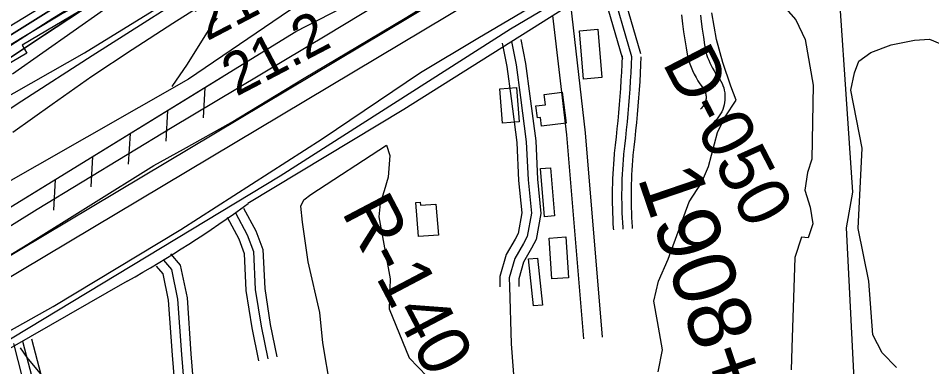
# Model space of a CAD drawing. Extents: x 3508733 to 3546731, y 546897 to 572481.
# Drawn here: x 3514066 to 3515521, y 561260 to 561815 of the extents above; entities that cross this region are included whole.
import ezdxf

# ---------------------------------------------------------------- set-up
doc = ezdxf.new("R2010")
doc.units = 0
for name, color, linetype in [('V-BLDG-OTLN', 7, 'Continuous'), ('V-DTCH-CNTR', 7, 'Continuous'), ('V-FLOD-BASE', 7, 'Continuous'), ('V-LEVE-TOET', 7, 'Continuous'), ('V-RIVR-EDGE', 7, 'Continuous'), ('V-RIVR-RANG', 7, 'Continuous'), ('V-RIVR-RANG-IDEN', 7, 'Continuous'), ('V-ROAD-CNTR', 7, 'Continuous'), ('V-RRAP-FSHR', 7, 'Continuous'), ('V-RRAP-RVMT', 7, 'Continuous'), ('V-SITE-VEGE', 7, 'Continuous'), ('V-SURV-IDEN', 7, 'Continuous'), ('V-SURV-LINE', 7, 'Continuous'), ('V-TOPO-DPTH', 7, 'Continuous'), ('V-TOPO-MINR', 7, 'Continuous'), ('V-TOPO-SHOR', 7, 'Continuous'), ('V-TOPO-WATR', 7, 'Continuous')]:
    doc.layers.add(name, color=color, linetype=linetype)

msp = doc.modelspace()

# ---------------------------------------------------------------- linework, layer by layer
at = {"layer": 'V-BLDG-OTLN'}
for points in [[(3514966.5, 561718.1), (3514960.1, 561794.8), (3514989.5, 561797.3), (3514995.9, 561720.6)], [(3514859.7, 561704.5), (3514864.1, 561649.6), (3514837.7, 561647.5), (3514833.3, 561702.4)], [(3514932.9, 561697.3), (3514939.1, 561647.7), (3514899.7, 561642.8), (3514897.9, 561656.8), (3514893.2, 561656.2), (3514890.9, 561675.3), (3514905.9, 561677.2), (3514903.8, 561693.6)], [(3514914.1, 561576.7), (3514920.5, 561500), (3514904.3, 561498.7), (3514897.9, 561575.4)], [(3514704, 561466.9), (3514699.6, 561521.2), (3514706.6, 561521.7), (3514707, 561516.9), (3514731.3, 561518.9), (3514735.4, 561469.4)], [(3514916.4, 561399.6), (3514911.8, 561464.5), (3514938.4, 561466.4), (3514942.9, 561401.5)], [(3514887.1, 561356.4), (3514879, 561431.3), (3514893.2, 561432.8), (3514901.3, 561357.9)]]:
    msp.add_lwpolyline(points, close=True, dxfattribs=at)
at = {"layer": 'V-DTCH-CNTR'}
msp.add_lwpolyline([(3514278.8, 560003.4), (3514276.9, 560024.1), (3514279.7, 560049.5), (3514277.2, 560069.5), (3514269.9, 560108.4), (3514250.2, 560242.3), (3514241, 560305.6), (3514236.7, 560335.5), (3514187.4, 560783.8), (3514185.6, 560802.6), (3514183.6, 560839.8), (3514178, 560885.8), (3514152.9, 561138.3), (3514119.9, 561227.2), (3514080.7, 561274.2), (3514069.6, 561289.5)], dxfattribs=at)
at = {"layer": 'V-FLOD-BASE'}
msp.add_lwpolyline([(3513662.1, 561204.5), (3513849, 561313.5), (3514081.8, 561454.7), (3514282.1, 561580.3), (3514329.7, 561606.5), (3514405.6, 561648.8), (3514521.9, 561719.7), (3514623.6, 561779.8), (3514685.3, 561816.7), (3514795.8, 561885.8), (3514938, 561971.5), (3514970.9, 561991.2), (3514986.7, 562000.7), (3515009.7, 562009.1), (3515037.9, 562019.3), (3515101.5, 562046.8), (3515227.4, 562099.4), (3515386.2, 562167.6), (3515543.3, 562235.7), (3515619.1, 562275.7), (3515655, 562293)], dxfattribs=at)
at = {"layer": 'V-LEVE-TOET'}
for points in [[(3513642.8, 561234.3), (3513826.8, 561342.7), (3514096.5, 561510.6), (3514311.6, 561641.6), (3514557.8, 561788.7), (3514864.6, 561974.5), (3514934.5, 562015.6), (3514978, 562035.9), (3515088.1, 562076.6), (3515256.8, 562157.2), (3515483.3, 562255.2), (3515628.6, 562328), (3515649.1, 562342.3), (3515657.3, 562346.5), (3515678.6, 562346), (3515707.4, 562351.5), (3515731, 562357.5), (3515757.5, 562367.1), (3515911.6, 562431.1), (3516158.1, 562542.2), (3516377.5, 562635.5), (3516658.1, 562755.1)], [(3514003.2, 561289), (3514121.9, 561355.8), (3514325.2, 561478.4), (3514550.3, 561623), (3514707.1, 561728.3), (3514798.2, 561783.1), (3514917.5, 561854), (3515032.7, 561918.9), (3515100.9, 561946.5), (3515177.4, 561982.3), (3515244.5, 562011.6), (3515339.2, 562051.7), (3515478.5, 562118.5), (3515649.7, 562189.7), (3515728.6, 562215.5), (3515762.1, 562231), (3515881, 562283.6), (3516050.3, 562363.1), (3516169.1, 562420.4), (3516337.4, 562487.4), (3516496.2, 562552), (3516699.2, 562635.7)]]:
    msp.add_lwpolyline(points, dxfattribs=at)
at = {"layer": 'V-RIVR-EDGE'}
msp.add_lwpolyline([(3514047.1, 561768.8), (3514132.5, 561820.3), (3514294.2, 561909.3), (3514344.7, 561935), (3514379, 561967.9), (3514425.9, 561985.2), (3514508.9, 562037.8), (3514663.4, 562139.5), (3514722.9, 562167), (3514805.8, 562204), (3514894.8, 562242.2), (3515097.3, 562332.4), (3515147.8, 562345.4), (3515240.3, 562364.4), (3515277.5, 562360.7), (3515339.9, 562375.6), (3515380.2, 562395.9), (3515440.3, 562412.5), (3515469.2, 562434.1), (3515508.2, 562452.6), (3515552.1, 562484.9)], dxfattribs=at)
at = {"layer": 'V-ROAD-CNTR'}
for points in [[(3518185, 563177), (3518070.5, 563139.1), (3517881.5, 563064.1), (3517716.5, 563003.6), (3517371.7, 562868.5), (3516843.7, 562668.3), (3516559.9, 562549.6), (3516307, 562444.5), (3515895.5, 562264.3), (3515695.8, 562177), (3515359.6, 562027.6), (3515169.1, 561950.3), (3515006.8, 561875.8), (3514680.2, 561669.4), (3514432.2, 561519.5)], [(3515356.8, 562026.5), (3515364.6, 561983.3), (3515395, 561537.5), (3515384.8, 561481.1), (3515397.6, 561228.9), (3515430.6, 560916.8), (3515453.2, 560547.3)], [(3515008.4, 561873.4), (3515043.2, 561754.2)], [(3515022.8, 561877.7), (3515057.6, 561758.5)], [(3514994, 561869.2), (3515028.8, 561750)], [(3514945.7, 561836.9), (3514969.1, 561632.3), (3514996.4, 561306.6)], [(3514917.5, 561819.3), (3514939.3, 561629.3), (3514966.5, 561304)], [(3515122.7, 561820.6), (3515124.3, 561806), (3515125.9, 561793.2), (3515127.8, 561780.4), (3515129.9, 561767.6), (3515132.4, 561754.4), (3515134.1, 561748.2), (3515136, 561742.5), (3515138.1, 561736.9), (3515140.5, 561731.4), (3515143.1, 561725.9), (3515145.9, 561720.6), (3515148.9, 561715.4), (3515152.1, 561710.4), (3515155.6, 561705.4), (3515158.4, 561701.7), (3515159.1, 561700.6), (3515159.8, 561699), (3515160.5, 561697.4), (3515161, 561695.7), (3515161.4, 561694.1), (3515161.7, 561692.4), (3515161.9, 561690.6), (3515161.9, 561688.9), (3515161.8, 561687.2), (3515161.6, 561685.4), (3515161.3, 561683.7), (3515160.8, 561682.1), (3515160.3, 561680.4), (3515159.6, 561678.8), (3515158.8, 561677.3), (3515157.9, 561675.8), (3515156.9, 561674.4), (3515155.8, 561673), (3515154.6, 561671.8), (3515152.9, 561670.3)], [(3515152.9, 561820.1), (3515154.1, 561809.6), (3515155.6, 561797.3), (3515157.5, 561785), (3515159.5, 561772.8), (3515161.6, 561761.2), (3515162.8, 561757), (3515164.3, 561752.5), (3515166, 561748), (3515167.8, 561743.7), (3515169.9, 561739.4), (3515172.1, 561735.2), (3515174.5, 561731.1), (3515177, 561727.1), (3515179.8, 561723.2), (3515183.4, 561718.4), (3515185.6, 561714.6), (3515187.3, 561711.1), (3515188.7, 561707.5), (3515189.9, 561703.8), (3515190.8, 561700.1), (3515191.5, 561696.2), (3515191.8, 561692.4), (3515191.9, 561688.5), (3515191.7, 561684.6), (3515191.3, 561680.8), (3515190.5, 561677), (3515189.5, 561673.2), (3515188.3, 561669.6), (3515186.7, 561666), (3515184.9, 561662.6), (3515182.9, 561659.2), (3515180.7, 561656.1), (3515178.2, 561653.1), (3515175.5, 561650.3), (3515173, 561648.1)], [(3514837.2, 561775.1), (3514844.5, 561738.1), (3514851.3, 561686.8), (3514860.6, 561616.8), (3514863.3, 561556.1), (3514868.6, 561504.8), (3514862.5, 561472.1), (3514857.7, 561463), (3514843.3, 561438.2), (3514833.4, 561403.4), (3514833.6, 561387.1)], [(3514851.9, 561777.9), (3514859.3, 561740.5), (3514866.1, 561688.8), (3514875.5, 561618.1), (3514878.3, 561557.2), (3514883.8, 561504.2), (3514876.8, 561467.1), (3514870.9, 561455.7), (3514857.2, 561432.3), (3514848.4, 561401.4), (3514848.6, 561387.3)], [(3514866.6, 561780.8), (3514874.1, 561743), (3514881, 561690.7), (3514890.5, 561619.5), (3514893.3, 561558.3), (3514898.9, 561503.6), (3514891.2, 561462.1), (3514884, 561448.5), (3514871.1, 561426.3), (3514863.4, 561399.4), (3514863.6, 561387.5)], [(3515028.2, 561755), (3515027.6, 561742), (3515026.9, 561729), (3515026.2, 561716.1), (3515025.3, 561703.2), (3515024.4, 561690.2), (3515023.4, 561677.3), (3515022.3, 561664.4), (3515021.1, 561651.5), (3515019.9, 561638.6), (3515018.5, 561625.7), (3515017.1, 561612.9), (3515015.6, 561600), (3515015.5, 561598.7)], [(3515043.2, 561754.2), (3515042.6, 561741.2), (3515041.9, 561728.2), (3515041.1, 561715.2), (3515040.3, 561702.1), (3515039.3, 561689.1), (3515038.3, 561676.1), (3515037.2, 561663.1), (3515036, 561650.1), (3515034.8, 561637.1), (3515033.4, 561624.1), (3515032, 561611.2), (3515030.5, 561598.2), (3515030.4, 561597)], [(3515058.2, 561753.5), (3515057.6, 561740.5), (3515056.9, 561727.3), (3515056.1, 561714.2), (3515055.2, 561701.1), (3515054.3, 561688), (3515053.3, 561674.9), (3515052.2, 561661.8), (3515051, 561648.7), (3515049.7, 561635.6), (3515048.4, 561622.6), (3515046.9, 561609.5), (3515045.4, 561596.5), (3515045.3, 561595.2)], [(3515015.4, 561598.2), (3515014.8, 561590.5), (3515014.2, 561582.6), (3515013.7, 561574.8), (3515013.3, 561566.9), (3515013, 561559.1), (3515012.7, 561551.2), (3515012.5, 561543.4), (3515012.4, 561535.5), (3515012.4, 561527.7), (3515012.5, 561519.8), (3515012.7, 561511.9), (3515012.9, 561504.1), (3515013.2, 561496.2), (3515013.6, 561488.4), (3515014.1, 561480.6), (3515014.3, 561477.6)], [(3515030.4, 561597), (3515029.7, 561589.3), (3515029.2, 561581.6), (3515028.7, 561573.9), (3515028.3, 561566.2), (3515027.9, 561558.5), (3515027.7, 561550.8), (3515027.5, 561543.1), (3515027.4, 561535.4), (3515027.4, 561527.7), (3515027.5, 561520), (3515027.7, 561512.3), (3515027.9, 561504.6), (3515028.2, 561496.9), (3515028.6, 561489.2), (3515029.1, 561481.5), (3515029.3, 561478.6)], [(3515045.3, 561595.7), (3515044.7, 561588.1), (3515044.1, 561580.6), (3515043.7, 561573), (3515043.3, 561565.5), (3515042.9, 561558), (3515042.7, 561550.4), (3515042.5, 561542.9), (3515042.4, 561535.3), (3515042.4, 561527.8), (3515042.5, 561520.2), (3515042.7, 561512.7), (3515042.9, 561505.1), (3515043.2, 561497.6), (3515043.6, 561490.1), (3515044, 561482.5), (3515044.2, 561479.7)], [(3514425.3, 561512.1), (3514444.7, 561475.9), (3514455.9, 561446.3), (3514458.8, 561384.4), (3514467.8, 561327), (3514478.3, 561275.2)], [(3514398.9, 561497.9), (3514417.4, 561463.5), (3514426.2, 561440.2), (3514428.9, 561381.3), (3514438.3, 561321.7), (3514448.9, 561269.2)], [(3514412.1, 561505), (3514431, 561469.7), (3514441.1, 561443.3), (3514443.8, 561382.9), (3514453.1, 561324.4), (3514463.6, 561272.2)], [(3514308.7, 561439.4), (3514324.4, 561421.2), (3514335.1, 561369.6), (3514341.1, 561280.2), (3514346.7, 561214.9)], [(3514286, 561419.9), (3514296.6, 561407.5), (3514305.3, 561365.5), (3514311.2, 561277.9), (3514316.8, 561212.4)], [(3514297.4, 561429.6), (3514310.5, 561414.4), (3514320.2, 561367.5), (3514326.2, 561279.1), (3514331.8, 561213.7)], [(3514239.9, 561396), (3513869, 561183.4), (3513611.4, 561039.1), (3513218.6, 560802.3), (3513038.8, 560696.7)], [(3514848.6, 561387.3), (3514851.3, 561295.8), (3514860.6, 561177.1), (3514868.1, 561120.7), (3514869.8, 561057.4), (3514878.3, 560998.8), (3514898.8, 560939.4), (3514913.8, 560840.1), (3514915.4, 560802.5)], [(3514087.5, 561304.1), (3514108, 561225), (3514129.1, 561144.7), (3514141.9, 561135.1), (3514152.2, 561119.7)], [(3514058.5, 561296.6), (3514079, 561217.4), (3514102.8, 561127), (3514119.8, 561114.2), (3514127.3, 561103)], [(3514073, 561300.4), (3514093.5, 561221.2), (3514115.9, 561135.9), (3514130.8, 561124.6), (3514139.8, 561111.3)]]:
    msp.add_lwpolyline(points, dxfattribs=at)
msp.add_arc((3513280.1, 563102.7), 1958.1, 299.3536, 306.0462, dxfattribs=at)
at = {"layer": 'V-RRAP-FSHR'}
for p, q in [((3514363.6, 561704.7), (3514360.7, 561656)), ((3514304, 561668.1), (3514301.1, 561619.3)), ((3514244.4, 561631.4), (3514241.5, 561582.6)), ((3514184.7, 561594.7), (3514181.8, 561546)), ((3514125.1, 561558.1), (3514122.2, 561509.3))]:
    msp.add_line(p, q, dxfattribs=at)
for points in [[(3512861.8, 560815), (3513646.8, 561263.9), (3514508.5, 561793.8), (3515097.9, 562097.5), (3515670.4, 562357.8), (3516323, 562639.4), (3516750.7, 562812.2), (3516861, 562862.4), (3516910.1, 562722)], [(3513695.5, 561293.9), (3514392.2, 561722.3)]]:
    msp.add_lwpolyline(points, dxfattribs=at)
at = {"layer": 'V-RRAP-RVMT'}
for p, q in [((3514188, 561840.6), (3514072.3, 561772.2)), ((3514072.3, 561772.2), (3514079.9, 561759.5)), ((3514079.9, 561759.5), (3513954.5, 561685.6))]:
    msp.add_line(p, q, dxfattribs=at)
at = {"layer": 'V-SITE-VEGE'}
for points in [[(3514032.3, 561680.5), (3514172, 561760), (3514397, 561899), (3514618, 562020.3), (3514691.6, 562072.2), (3514739.3, 562099.7), (3514777.7, 562115.9), (3514824.9, 562133.3), (3514915.7, 562161.6), (3515046.7, 562213.2), (3515090.3, 562232.4), (3515228.3, 562288.2), (3515256.1, 562288.3), (3515294, 562280.9), (3515324.2, 562268), (3515337.9, 562258.6), (3515332, 562246.2), (3515005.9, 562106), (3514908.6, 562061.1), (3514803.8, 561999), (3514539.7, 561856.1), (3514337.2, 561717.8), (3514096.2, 561580.4), (3513960.1, 561502.8)], [(3515277.3, 561843.6), (3515304.7, 561812.3)], [(3515085.5, 561251.6), (3515092.5, 561286.6), (3515084.5, 561331.7), (3515078.9, 561364.3), (3515085.9, 561395.8), (3515101.7, 561430.9), (3515135, 561522.4), (3515154.4, 561552.8), (3515165.5, 561578.9), (3515180, 561633), (3515192.3, 561658), (3515210, 561684.2), (3515201.5, 561706.7), (3515188.3, 561744.6), (3515178.6, 561781.3), (3515171.2, 561823.4)], [(3515304.7, 561812.3), (3515319.7, 561780.9), (3515332.6, 561708.1), (3515330.3, 561590.6), (3515323.4, 561569.2), (3515319.4, 561540.7), (3515327.8, 561514), (3515332.1, 561487.4), (3515324.6, 561464.8), (3515313.9, 561465.9), (3515303.4, 561433.8), (3515298.3, 561289.6), (3515297.3, 561254.6)], [(3515465.2, 561258.6), (3515442.5, 561281.6), (3515427.5, 561310.5), (3515421.1, 561395.9), (3515404, 561480.1), (3515410.3, 561607.7), (3515392.6, 561700.1), (3515398.4, 561728), (3515405.4, 561746.4), (3515424.3, 561760.2), (3515456.8, 561772.3), (3515493.6, 561780.2), (3515517.9, 561781.5), (3515564.3, 561762.2), (3515574, 561712.4), (3515567.2, 561668.5), (3515556.7, 561634.6), (3515552.2, 561595.4), (3515561.4, 561540.9), (3515588.4, 561484.1), (3515669.2, 561265.7), (3515681.4, 561214.1)], [(3514532.2, 561534.3), (3514652.7, 561612.7), (3514658.2, 561596.2), (3514655.4, 561561.7), (3514649, 561539.7), (3514642.6, 561519.5), (3514640.4, 561498.2), (3514658.7, 561399.8), (3514657.2, 561351.7), (3514689.1, 561273.6), (3514717.8, 561244.1)], [(3514563.6, 561225.4), (3514551.4, 561297.7), (3514546.9, 561345.8), (3514528.1, 561426.9), (3514518.8, 561489.7), (3514516.3, 561515.2), (3514521, 561525.4), (3514532.2, 561534.3)]]:
    msp.add_lwpolyline(points, dxfattribs=at)
at = {"layer": 'V-SURV-LINE'}
for points in [[(3512862.4, 560725.7), (3514962.1, 561980.3)], [(3514977.5, 561954.6), (3512862.6, 560690.9)]]:
    msp.add_lwpolyline(points, dxfattribs=at)
at = {"layer": 'V-TOPO-DPTH'}
for points in [[(3516831.8, 563098), (3516198.7, 562837.9), (3516126.2, 562807.7), (3516054, 562777), (3515982, 562745.6), (3515910.3, 562713.7), (3515774.9, 562652.6), (3515771, 562650.9), (3515767.1, 562649.1), (3515763.3, 562647.3), (3515759.4, 562645.6), (3515221.1, 562395.7), (3515081.4, 562330.3), (3514942.1, 562264.3), (3514803.3, 562197.3), (3514664.8, 562129.6), (3514430.6, 562014.1), (3514409.6, 562003.4), (3514388.7, 561992.3), (3514368.1, 561980.6), (3514347.8, 561968.5), (3514119.2, 561828.8), (3514008.2, 561760)], [(3514008.2, 561760), (3514119.2, 561828.8), (3514347.8, 561968.5), (3514368.1, 561980.6), (3514388.7, 561992.3), (3514409.6, 562003.4), (3514430.6, 562014.1), (3514664.8, 562129.6), (3514803.3, 562197.3), (3514942.1, 562264.3), (3515081.4, 562330.3), (3515221.1, 562395.7), (3515759.4, 562645.6), (3515763.3, 562647.3), (3515767.1, 562649.1), (3515771, 562650.9), (3515774.9, 562652.6), (3515910.3, 562713.7), (3515982, 562745.6), (3516054, 562777), (3516126.2, 562807.7), (3516198.7, 562837.9), (3516831.8, 563098)], [(3513960.6, 561609.5), (3514071.9, 561683.1), (3514184, 561755.6), (3514383.1, 561882.4), (3514407.1, 561897.1), (3514431.3, 561911.3), (3514456, 561924.7), (3514481, 561937.6), (3514771.3, 562081.9), (3514942.1, 562165.7), (3515113.3, 562248.6), (3515285.3, 562329.9), (3515457.7, 562410.2), (3515787, 562561.7), (3515796.4, 562566.1), (3515805.9, 562570.4), (3515815.3, 562574.6), (3515824.8, 562578.8), (3516117.4, 562708.7), (3516248.3, 562766.1), (3516379.6, 562822.8), (3516511.2, 562878.4), (3516643.2, 562933.2)], [(3515568.2, 562521.2), (3515514.8, 562496.7), (3515461.4, 562472.1), (3515379.7, 562434.4), (3515285.5, 562390.9), (3515191.3, 562347.4), (3515097.1, 562303.7), (3515003, 562260), (3514809.5, 562170.2), (3514740.7, 562137.9), (3514672.2, 562105.3), (3514603.9, 562072.2), (3514535.7, 562038.7), (3514419.9, 561981.3), (3514409.9, 561976.1), (3514400, 561970.8), (3514390.2, 561965.3), (3514380.5, 561959.5), (3514282.2, 561899.4), (3514223.6, 561863.1), (3514165.5, 561826.2), (3514108, 561788.4), (3514050.8, 561750)], [(3515568.2, 562521.2), (3515514.8, 562496.7), (3515461.4, 562472.1), (3515379.7, 562434.4), (3515285.5, 562390.9), (3515191.3, 562347.4), (3515097.1, 562303.7), (3515003, 562260), (3514809.5, 562170.2), (3514740.7, 562137.9), (3514672.2, 562105.3), (3514603.9, 562072.2), (3514535.7, 562038.7), (3514419.9, 561981.3), (3514409.9, 561976.1), (3514400, 561970.8), (3514390.2, 561965.3), (3514380.5, 561959.5), (3514282.2, 561899.4), (3514223.6, 561863.1), (3514165.5, 561826.2), (3514108, 561788.4), (3514050.8, 561750)]]:
    msp.add_lwpolyline(points, dxfattribs=at)
at = {"layer": 'V-TOPO-MINR'}
for points in [[(3514008.2, 561760), (3514119.2, 561828.8), (3514347.8, 561968.5), (3514368.1, 561980.6), (3514388.7, 561992.3), (3514409.6, 562003.4), (3514430.6, 562014.1), (3514664.8, 562129.6), (3514803.3, 562197.3), (3514942.1, 562264.3), (3515081.4, 562330.3), (3515221.1, 562395.7), (3515759.4, 562645.6), (3515763.3, 562647.3), (3515767.1, 562649.1), (3515771, 562650.9), (3515774.9, 562652.6), (3515910.3, 562713.7), (3515982, 562745.6), (3516054, 562777), (3516126.2, 562807.7), (3516198.7, 562837.9), (3516831.8, 563098)], [(3514031.4, 561757.9), (3514121.5, 561814.9), (3514212, 561871.1), (3514364.1, 561964), (3514379.1, 561972.9), (3514394.3, 561981.6), (3514409.7, 561989.8), (3514425.3, 561997.8), (3514604.1, 562086.4), (3514709.3, 562138.2), (3514814.7, 562189.6), (3514920.4, 562240.4), (3515026.3, 562290.7), (3515770, 562641.8), (3515770.6, 562642.1), (3515771.2, 562642.3), (3515783.1, 562647.8), (3515789.4, 562650.6), (3515795.7, 562653.4), (3515802, 562656.1), (3515808.3, 562658.7), (3516854.6, 563088.9)], [(3513922.5, 561722.9), (3514331.4, 561973), (3514357.1, 561988.2), (3514383.1, 562002.9), (3514409.4, 562016.9), (3514436, 562030.5), (3514722.2, 562170.8), (3514892.4, 562253.4), (3515063.1, 562335.1), (3515234.4, 562415.4), (3515406.2, 562494.8), (3515746.2, 562650.3), (3515754.5, 562654.1), (3515762.8, 562657.9), (3515771.2, 562661.6), (3515779.5, 562665.4), (3516073.5, 562797.2), (3516204.7, 562855.4), (3516336.2, 562912.8), (3516468.2, 562969), (3516600.6, 563024.5)], [(3513960.6, 561609.5), (3514071.9, 561683.1), (3514184, 561755.6), (3514383.1, 561882.4), (3514407.1, 561897.1), (3514431.3, 561911.3), (3514456, 561924.7), (3514481, 561937.6), (3514771.3, 562081.9), (3514942.1, 562165.7), (3515113.3, 562248.6), (3515285.3, 562329.9), (3515457.7, 562410.2), (3515787, 562561.7), (3515796.4, 562566.1), (3515805.9, 562570.4), (3515815.3, 562574.6), (3515824.8, 562578.8), (3516117.4, 562708.7), (3516248.3, 562766.1), (3516379.6, 562822.8), (3516511.2, 562878.4), (3516643.2, 562933.2)], [(3514057.8, 561633.2), (3514120.4, 561678.2), (3514183.6, 561722.4), (3514247.6, 561765.2), (3514312.3, 561807.2), (3514416.7, 561873.5), (3514429.7, 561881.5), (3514442.9, 561889.2), (3514456.3, 561896.5), (3514469.9, 561903.6), (3514640.2, 561989.2), (3514739.2, 562038.6), (3514838.4, 562087.6), (3514937.9, 562135.9), (3515037.5, 562183.9), (3515811.4, 562553)], [(3514056.9, 561726.3), (3514105.2, 561760.5), (3514153.6, 561794.4), (3514202.2, 561828.2)], [(3514311.4, 561706.4), (3514335.9, 561741.5), (3514371.8, 561799.6), (3514377.4, 561807.6), (3514383.5, 561815.1)]]:
    msp.add_lwpolyline(points, dxfattribs=at)
at = {"layer": 'V-TOPO-SHOR'}
msp.add_lwpolyline([(3517567, 562963.6), (3517338, 562872.1), (3517029.6, 562753.4), (3516737.8, 562634.9), (3516192.8, 562406.3), (3515625.9, 562156.2), (3515170.9, 561961.3), (3515047.8, 561911.9), (3515022.9, 561899.9), (3514850.3, 561797.5), (3514483.3, 561563.4), (3514010.3, 561277.7), (3513615.4, 561047.9)], dxfattribs=at)
at = {"layer": 'V-TOPO-WATR'}
msp.add_lwpolyline([(3514050.8, 561750), (3514108, 561788.4), (3514165.5, 561826.2), (3514223.6, 561863.1), (3514282.2, 561899.4), (3514380.5, 561959.5), (3514390.2, 561965.3), (3514400, 561970.8), (3514409.9, 561976.1), (3514419.9, 561981.3), (3514535.7, 562038.7), (3514603.9, 562072.2), (3514672.2, 562105.3), (3514740.7, 562137.9), (3514809.5, 562170.2), (3515003, 562260), (3515097.1, 562303.7), (3515191.3, 562347.4), (3515285.5, 562390.9), (3515379.7, 562434.4), (3515461.4, 562472.1), (3515514.8, 562496.7), (3515568.2, 562521.2)], dxfattribs=at)

# ---------------------------------------------------------------- texts
at = {"layer": 'V-RIVR-RANG'}
for s, p in [('21.9', (3514366.9, 561778)), ('21.2', (3514413.7, 561689.6))]:
    msp.add_text(s, height=67, rotation=27.6083, dxfattribs=at).set_placement(p)
at = {"layer": 'V-RIVR-RANG-IDEN'}
for s, rotation, p in [('D-050', 297.3953, (3515091.4, 561744)), ('R-140.4', 297.7524, (3514580.5, 561506.4))]:
    msp.add_text(s, height=83, rotation=rotation, dxfattribs=at).set_placement(p)
at = {"layer": 'V-SURV-IDEN'}
msp.add_text('1908+79.1', height=100, rotation=288.8236, dxfattribs=at).set_placement((3515052, 561561.3))

doc.saveas('drawing.dxf')
